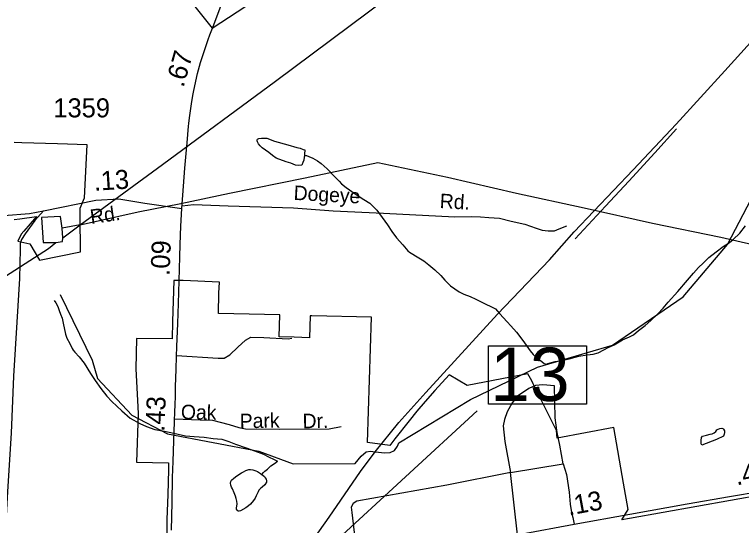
# Model space of a CAD drawing. Extents: x 2082433 to 2279600, y 546599 to 755198.
# Drawn here: x 2135079 to 2139852, y 597373 to 600726 of the extents above; entities that cross this region are included whole.
import ezdxf

# ---------------------------------------------------------------- set-up
doc = ezdxf.new("R2010")
doc.units = 0
for name, color, linetype in [('Exist Boundary Political City Limit New', 7, 'Continuous'), ('Exist Boundary Political Fire Districts', 7, 'Continuous'), ('Exist Hydrographic Creek Single Shore', 7, 'Continuous'), ('Exist Hydrographic Misc Water Feature', 7, 'Continuous'), ('Exist Railroad Mainline', 7, 'Continuous'), ('Exist Road Non-System Type 51', 7, 'Continuous'), ('Exist Road Non-System Type 51 Label', 7, 'Continuous'), ('Exist Road Primary NC Attributed', 7, 'Continuous'), ('Exist Road Primary NC Service Mileage Hundredths English Label', 7, 'Continuous'), ('Exist Road Primary US Attributed', 7, 'Continuous'), ('Exist Road Primary US Mileage Hundredths English Label', 7, 'Continuous'), ('Exist Road Primary US Structure Standard Bridge Number Label', 7, 'Continuous'), ('Exist Road Secondary Mileage Hundredths English Label', 7, 'Continuous'), ('Exist Road Secondary Type 51 Attributed', 7, 'Continuous'), ('Exist Road Secondary Type 51 Label', 7, 'Continuous'), ('Exist Road Secondary Type 51 Number Label', 7, 'Continuous'), ('Exist Utilities Electrical Transmission Line', 7, 'Continuous'), ('Map Preparation Boundary City Limit Buffer Line', 7, 'Continuous')]:
    doc.layers.add(name, color=color, linetype=linetype)

msp = doc.modelspace()

# ---------------------------------------------------------------- linework, layer by layer
at = {"layer": 'Exist Boundary Political City Limit New'}
for points in [[(2135076.5, 599380.9), (2135114.8, 599384.4), (2135222.8, 599399.7), (2135139.8, 599304.1), (2135122, 599283.6), (2135100.5, 599238.2), (2135179.5, 599221.6), (2135244, 599113.8), (2135512.2, 599168.4), (2135511.8, 599210.6), (2135510.2, 599360.6), (2135509.2, 599456.4), (2135539, 599522.8), (2135556.2, 599870.9), (2135362, 599877.1), (2135127.5, 599884.4), (2135076.5, 599886)], [(2136915.8, 598608.4), (2136817.2, 598612), (2136820.8, 598754.8), (2136418.5, 598764.8), (2136420.8, 598897.1), (2136424, 598969.5), (2136186, 598979.6), (2136124.8, 598980.5), (2136117, 598712.1), (2136113.8, 598598.8), (2135880.2, 598599.9), (2135875.2, 598401.4), (2135886, 598193.9), (2135892, 598106.8), (2135881, 597788.1), (2136091.2, 597783.1), (2136090, 597737.1), (2136085.5, 597576.1), (2136080.2, 597411.6), (2136075, 597051.9)], [(2140000.2, 597576.1), (2139117, 597418.9), (2139066.2, 597409.9), (2139107.8, 597478.1), (2139077.8, 597651.3), (2139013, 598016.6), (2138641.2, 597946.2), (2138637, 597995.8), (2138484.5, 598302.5), (2138475.5, 598321.2), (2138449, 598368.4), (2138051.5, 598291.2), (2137932, 598362.6), (2137838.5, 598258.9), (2137775.5, 598185.9), (2137721.5, 598123.3), (2137670.8, 598059.6), (2137576.5, 597942.2), (2137543.8, 597897.6), (2137396.2, 597916.4), (2137423.8, 598739.6), (2137032.2, 598749.4), (2137020.2, 598749.7), (2137015.2, 598604.7), (2136915.8, 598608.4)]]:
    msp.add_lwpolyline(points, dxfattribs=at)
at = {"layer": 'Exist Boundary Political Fire Districts'}
msp.add_lwpolyline([(2125185.8, 609236.3), (2127409.2, 608956.3), (2130289.8, 608255.9), (2136376.8, 600637.7), (2139465.5, 602656.7), (2141242.8, 603675.4), (2141795.1, 603915), (2144979.3, 603672.9), (2148226.1, 607636.4), (2150227.4, 608573.5)], dxfattribs=at)
at = {"layer": 'Exist Hydrographic Creek Single Shore'}
msp.add_lwpolyline([(2135379.7, 598887.8), (2135589.7, 598457.2), (2135623.7, 598338.3), (2135849.7, 598097.5), (2136082.6, 597974.8), (2136683.6, 597860.9), (2136908.6, 597777.6), (2137316.6, 597779.2), (2137356, 597827.3), (2137386.9, 597857.1), (2137415.5, 597859.9), (2137446.8, 597855.2), (2137510.7, 597850.6), (2137545.4, 597851.2), (2137572.9, 597864.8), (2137592.6, 597892.5), (2137602.7, 597915.2), (2138072.7, 598200.2), (2138513.8, 598411), (2139004.7, 598555.3), (2139469.7, 598874), (2139759.9, 599215.8), (2140172.9, 600007.9)], dxfattribs=at)
at = {"layer": 'Exist Hydrographic Misc Water Feature'}
for points in [[(2136982.1, 599800.6), (2136980, 599790.8), (2136978, 599770.8), (2136972, 599754.7), (2136966.5, 599736.9), (2136944.3, 599734.5), (2136924.2, 599738.4), (2136908.3, 599744.5), (2136892.3, 599750.6), (2136862.3, 599760.3), (2136797.9, 599783.9), (2136771.9, 599802), (2136748.1, 599819.8), (2136727.8, 599835.8), (2136705.9, 599851.7), (2136691.7, 599863.6), (2136681.7, 599877.7), (2136675.5, 599889.6), (2136671.8, 599897.5), (2136671.6, 599903.6), (2136673.5, 599907.3), (2136683.5, 599911.5), (2136701.6, 599915.7), (2136735.8, 599913.8), (2136785.6, 599894), (2136873.8, 599870.1), (2136932, 599854.4), (2136953.6, 599848.8), (2136973.9, 599840.8), (2136986, 599839), (2136982.1, 599810.8), (2136982.1, 599800.6)], [(2136982.1, 599800.6), (2136996.2, 599800.9), (2137012.2, 599794.9), (2137037.8, 599782.9), (2137068, 599765.3), (2137092.4, 599747.5), (2137132.6, 599713.4), (2137178.5, 599665.9), (2137210.3, 599631.9), (2137226.9, 599614), (2137256.8, 599590), (2137314.9, 599550.4), (2137373.3, 599512.7), (2137411.2, 599488.7), (2137439.3, 599460.9), (2137457.2, 599442.9), (2137493.7, 599393.1), (2137527.7, 599345.4), (2137556, 599301.4), (2137587.8, 599259.7), (2137628.2, 599213.8), (2137660.6, 599176.1), (2137672.5, 599166.1), (2137734.6, 599130.4), (2137767, 599110.5), (2137798.8, 599082.6), (2137839.2, 599050.9), (2137879.2, 599012.9), (2137905.2, 598983.3), (2137925.3, 598961.2), (2137941.3, 598945.4), (2137969.4, 598925.4), (2137999.3, 598905.8), (2138029.3, 598891.6), (2138069.7, 598875.7), (2138108, 598858.2), (2138169.7, 598826.5), (2138211.8, 598808.4), (2138238, 598794.7), (2138264.1, 598764.8), (2138314.3, 598709), (2138338.5, 598683), (2138374.4, 598641.5), (2138416.8, 598587.6), (2138465.2, 598519.9), (2138485.3, 598495.7), (2138505, 598476.1), (2138531.2, 598457.9), (2138557.5, 598436.1), (2138571.6, 598432.4)], [(2138571.6, 598432.4), (2138581.3, 598436.2), (2138629.3, 598448.4), (2138661.2, 598452.5), (2138721.1, 598467), (2138785.1, 598483.3), (2138839, 598493.3), (2138877.2, 598497.7), (2138910.8, 598505.6), (2138980.5, 598542.1), (2138988.5, 598546.2), (2139016.8, 598558.1), (2139070.7, 598590.5), (2139116.7, 598610.8), (2139142.3, 598624.7), (2139176.3, 598652.8), (2139220, 598685.1), (2139257.9, 598717.1), (2139300, 598759.4), (2139337.7, 598799.6), (2139371.1, 598837.8), (2139435.1, 598908.1), (2139496.8, 598982.3), (2139536.4, 599028.2), (2139570.4, 599066.5), (2139600.2, 599094.4), (2139638.1, 599130.9), (2139685.7, 599169.1), (2139731.8, 599203), (2139773.4, 599229.2), (2139797.6, 599249.4), (2139841.3, 599291.5), (2139879, 599339.8)], [(2135340.6, 598850.1), (2135350.7, 598834), (2135363, 598809.9), (2135373, 598784), (2135381, 598760.1), (2135391.1, 598734.2), (2135399.5, 598700.1), (2135413.4, 598628.2), (2135421.8, 598602.2), (2135441.7, 598566.4), (2135457.7, 598534.7), (2135464.1, 598524.5), (2135475.8, 598510.5), (2135504.1, 598478.6), (2135536.7, 598438.9), (2135578.9, 598371.3), (2135609, 598325.3), (2135646.8, 598271.3), (2135685.3, 598221.7), (2135717.5, 598185.6), (2135783.7, 598126.1), (2135837.7, 598078.2), (2135901.9, 598042.6), (2135945.9, 598022.9), (2136000.3, 598002.9), (2136064.3, 597991.2), (2136126.2, 597977.8), (2136202.3, 597961.9), (2136258.2, 597956.2), (2136324.5, 597952.7), (2136384.3, 597942.8), (2136440.3, 597939.2), (2136486, 597923.4), (2136530.5, 597907.3), (2136600.3, 597881.7), (2136654.8, 597863.8), (2136714.5, 597840.2), (2136746.7, 597824.3), (2136783, 597806.7), (2136806.8, 597794.5)], [(2139687.5, 597937.2), (2139591.8, 597901), (2139587.1, 597909), (2139587.3, 597922.7), (2139587.3, 597932.8), (2139589.1, 597947.2), (2139589.3, 597950.8), (2139597.1, 597958.9), (2139623.1, 597965.1), (2139647.1, 597971.2), (2139658.8, 597975.1), (2139673.2, 597981.1), (2139683, 597989.3), (2139691, 597999.5), (2139699.2, 598005.5), (2139709.3, 598009.3), (2139723.2, 598011.2), (2139729.2, 598009.5), (2139733.3, 598005.3), (2139741, 597993.5), (2139741, 597983.4), (2139739, 597971.6), (2139734.9, 597959.6), (2139687.5, 597937.2)], [(2136703.2, 597708.4), (2136713.2, 597720.3), (2136723.1, 597728.5), (2136739.1, 597742.4), (2136753, 597754.5), (2136763.1, 597764.7), (2136786.7, 597780.6), (2136806.8, 597794.5)], [(2136703.2, 597708.4), (2136721.2, 597694.3), (2136725.5, 597686.4), (2136731.5, 597676.2), (2136733.1, 597666.6), (2136733.5, 597656.4), (2136723.3, 597640.5), (2136705.2, 597624.1), (2136693.4, 597616.2), (2136683.7, 597604.3), (2136677.8, 597594.3), (2136665.9, 597568.1), (2136659.7, 597552), (2136648, 597535.9), (2136627.9, 597513.8), (2136616.1, 597502.2), (2136598, 597487.9), (2136562.3, 597469.8), (2136554.3, 597467.7), (2136548.4, 597467.4), (2136542.2, 597471.6), (2136536.3, 597479.4), (2136536.3, 597489.5), (2136538.3, 597499.4), (2136540.2, 597515.7), (2136538.1, 597531.5), (2136533.8, 597549.5), (2136529.7, 597565.5), (2136521.5, 597587.5), (2136509.6, 597613.6), (2136503.7, 597623.4), (2136499.6, 597637.4), (2136497.5, 597649.5), (2136499.4, 597661.4), (2136503.3, 597669.3), (2136519.7, 597683.5), (2136539, 597697.6), (2136569.1, 597717.7), (2136583.2, 597725.7), (2136599, 597733.9), (2136617.1, 597739.7), (2136629, 597739.9), (2136644.8, 597737.9), (2136663.4, 597731.9), (2136675.1, 597726.1), (2136695.2, 597714.1), (2136703.2, 597708.4)]]:
    msp.add_lwpolyline(points, dxfattribs=at)
at = {"layer": 'Exist Railroad Mainline'}
msp.add_lwpolyline([(2136870.1, 597038.6), (2137144.2, 597427.7), (2137351.4, 597726.2), (2137446, 597855.4), (2137603.2, 598049.5), (2137780.1, 598246.3), (2138249.3, 598758.8), (2138592.3, 599115.7), (2138753.9, 599301), (2139140.8, 599706.8), (2139423.4, 600006.1), (2139743.5, 600355.6), (2140058, 600703.5)], dxfattribs=at)
at = {"layer": 'Exist Road Non-System Type 51'}
for p, q in [((2138336, 597720), (2138681, 597777.1)), ((2138382.1, 597311.3), (2138336, 597720))]:
    msp.add_line(p, q, dxfattribs=at)
for points in [[(2139426.3, 599975), (2139283.1, 599818.5), (2139111.9, 599631.8), (2138958.7, 599469.1), (2138759.7, 599254.3)], [(2136178.9, 599471.5), (2136254.3, 599478.4), (2136483, 599470.5), (2136910.8, 599456.7), (2137171, 599438.9), (2137501.2, 599422.2), (2137969.4, 599397.6), (2138080.7, 599400.5), (2138137.9, 599398.5), (2138193.1, 599394.6), (2138264.1, 599388.7), (2138340.9, 599370.9), (2138429.7, 599349.3), (2138504.6, 599323.6), (2138544, 599311.8), (2138583.4, 599305.9), (2138623.8, 599306.9), (2138655.4, 599320.7), (2138704.7, 599340.4)], [(2135269.3, 599438.1), (2135212.9, 599373.5), (2135148.3, 599286.7), (2135124.1, 599250.3), (2135116, 599224.1), (2135116, 599185.7), (2135112, 598993.9), (2135093.8, 598707.2), (2135071.6, 598351.8), (2135057.5, 597978.3), (2135033.3, 597596.7), (2135011.1, 597201), (2134999, 596948.6)], [(2136143.6, 598489), (2136416.9, 598470), (2136456.4, 598470), (2136493.8, 598491.7), (2136545.1, 598543), (2136596.3, 598588.3), (2136629.8, 598608), (2136715.6, 598607.1), (2136875.3, 598597.2), (2136900.9, 598601.1)], [(2138623.8, 598289.7), (2138547.9, 598296.6), (2138500.6, 598292.6), (2138455.3, 598272.9), (2138380.4, 598221.7), (2138346.9, 598178.3), (2138313.3, 598119.2), (2138295.6, 598067.9), (2138287.7, 598026.5), (2138298.6, 597925), (2138336, 597720)], [(2138681, 597777.1), (2138658.3, 597900.3), (2138642.6, 597983.1), (2138627.8, 598078.7), (2138623.8, 598289.7)], [(2136129.5, 598073.6), (2136297.7, 598066.9), (2136378.5, 598063), (2136488.9, 598035.4), (2136552, 598015.7), (2136595.4, 598007.8), (2136819.1, 598004.8), (2137144.4, 598006.8), (2137223.2, 598022.6)], [(2138681, 597777.1), (2138702.7, 597708.1), (2138720.4, 597591.8), (2138728.3, 597513), (2138736.2, 597457.8), (2138744.1, 597426.2), (2138753.9, 597380.9)], [(2138336, 597720), (2137918.1, 597637.2), (2137325.7, 597531.7), (2137302.1, 597517.9), (2137290.2, 597492.3), (2137294.2, 597458.8), (2137333.1, 597121.8)]]:
    msp.add_lwpolyline(points, dxfattribs=at)
at = {"layer": 'Exist Road Primary NC Attributed'}
for points in [[(2136177.6, 599453.2), (2136187.7, 599600.1), (2136197.3, 599717.6), (2136205.4, 599813.5), (2136212.3, 599884.6), (2136222.5, 599994.5), (2136224.4, 600011.1), (2136228.1, 600048.5), (2136240.3, 600139.7), (2136249.9, 600195.3), (2136255.5, 600228.3), (2136280.7, 600339.6), (2136300.9, 600410.4), (2136321.4, 600476.4), (2136351.6, 600562.2), (2136362.1, 600591.8), (2136387.6, 600658.5), (2136508.9, 600982.1)], [(2136110.2, 597342.8), (2136113.6, 597523.4), (2136117, 597687.6), (2136121.1, 597793.3), (2136124.8, 597927.9), (2136128.8, 598053.9), (2136131.3, 598123.7), (2136132.9, 598160.8), (2136135.4, 598225.6), (2136136.3, 598282.1), (2136141.3, 598398.6), (2136143.5, 598482.7), (2136145.4, 598548.2), (2136151.3, 598697.8), (2136155.3, 598828.6), (2136159.7, 598978.9), (2136164.7, 599136.6), (2136167.8, 599217.3), (2136172.1, 599338), (2136177.6, 599453.2)]]:
    msp.add_lwpolyline(points, dxfattribs=at)
at = {"layer": 'Exist Road Primary US Attributed'}
msp.add_lwpolyline([(2138401.6, 597316.1), (2138753.9, 597380.9), (2139118.6, 597447.9), (2139494.7, 597515.4), (2139773.6, 597562.9), (2139981.1, 597597.5), (2140056, 597614), (2140100, 597625.9), (2140165.4, 597650.4), (2140227, 597676.5), (2140334, 597729.5), (2140387, 597763), (2140441, 597804.1), (2140486.4, 597845.2), (2140514.5, 597866.8), (2140630.2, 598002), (2140759.9, 598172.8), (2140864.7, 598322.1), (2141028.5, 598538)], dxfattribs=at)
at = {"layer": 'Exist Road Primary US Structure Standard Bridge Number Label'}
msp.add_line((2137085.9, 597177.3), (2138117.6, 598125.9), dxfattribs=at)
msp.add_lwpolyline([(2138190.2, 598552.4), (2138834.3, 598552.4), (2138834.3, 598170.1), (2138190.2, 598170.1)], close=True, dxfattribs=at)
at = {"layer": 'Exist Road Secondary Type 51 Attributed'}
msp.add_lwpolyline([(2134613.7, 599561.3), (2134676.2, 599514.8), (2134740.8, 599476.5), (2134813.4, 599440.1), (2134912.3, 599417.9), (2135008.3, 599407.7), (2135177, 599420.7), (2135269.3, 599438.1), (2135613.4, 599507.3), (2135763.6, 599516.9), (2135933.9, 599488.4), (2136177.6, 599453.2)], dxfattribs=at)
at = {"layer": 'Exist Utilities Electrical Transmission Line'}
for p, q in [((2135510.3, 599346), (2135392.5, 599323.6)), ((2135396.6, 599261.6), (2135392.5, 599323.6)), ((2135396.6, 599261.6), (2135510.3, 599346))]:
    msp.add_line(p, q, dxfattribs=at)
for points in [[(2135510.3, 599346), (2136050.3, 599742.2), (2136793.7, 600289.3), (2137523.2, 600836.5), (2138250.6, 601365.5), (2138619.3, 601637), (2138990, 601910.6), (2139364.7, 602184), (2139739.4, 602457.6), (2140486.9, 603000.7), (2140829.8, 603250.2), (2141575.1, 603803.2), (2141969.6, 604095), (2142338.3, 604368.5), (2142712.9, 604640), (2143476.4, 605209.1), (2143859, 605478.7), (2144235.8, 605746.2), (2144606.6, 606003.9), (2144985.1, 606269.4), (2145363.9, 606534.9), (2145742.6, 606790.6), (2146119.5, 607050.1), (2146496.2, 607313.6)], [(2135510.3, 599346), (2135891.8, 599431.7), (2136171.5, 599485), (2136491.1, 599554.3), (2136986.4, 599654.5), (2137464, 599754.6), (2137922.2, 599658.5), (2138374.5, 599554.5), (2138818.8, 599456.5), (2139267.1, 599356.4), (2139715.4, 599264.4), (2140165.7, 599162.4)], [(2135392.5, 599323.6), (2135382.1, 599401.4), (2135256.2, 599395), (2135266.8, 599229), (2135350.8, 599229.5)], [(2127659.7, 594405.6), (2128021, 594628.8), (2128453.8, 594896.6), (2128882.4, 595164.5), (2129271.3, 595408), (2129701.9, 595677.8), (2130092.9, 595913.5), (2130483.8, 596157.1), (2130874.6, 596394.8), (2131271.4, 596646.3), (2131662, 596895.9), (2132043.1, 597135.6), (2132431.7, 597385.3), (2132840.4, 597641), (2133271.2, 597908.8), (2133672.1, 598160.4), (2134092.7, 598430.1), (2134507.5, 598685.8), (2134896.4, 598929.5), (2135303, 599191.3), (2135350.8, 599229.5)], [(2135350.8, 599229.5), (2135394.7, 599235.6), (2135396.6, 599261.6)]]:
    msp.add_lwpolyline(points, dxfattribs=at)
at = {"layer": 'Map Preparation Boundary City Limit Buffer Line'}
for points in [[(2135076.5, 599380.9), (2135114.8, 599384.4), (2135222.8, 599399.7), (2135139.8, 599304.1), (2135122, 599283.6), (2135100.5, 599238.2), (2135179.5, 599221.6), (2135244, 599113.8), (2135512.2, 599168.4), (2135511.8, 599210.6), (2135510.2, 599360.6), (2135509.2, 599456.4), (2135539, 599522.8), (2135556.2, 599870.9), (2135362, 599877.1), (2135127.5, 599884.4), (2135076.5, 599886)], [(2136915.8, 598608.4), (2136817.2, 598612), (2136820.8, 598754.8), (2136418.5, 598764.8), (2136420.8, 598897.1), (2136424, 598969.5), (2136186, 598979.6), (2136124.8, 598980.5), (2136117, 598712.1), (2136113.8, 598598.8), (2135880.2, 598599.9), (2135875.2, 598401.4), (2135886, 598193.9), (2135892, 598106.8), (2135881, 597788.1), (2136091.2, 597783.1), (2136090, 597737.1), (2136085.5, 597576.1), (2136080.2, 597411.6), (2136075, 597051.9)], [(2140000.2, 597576.1), (2139117, 597418.9), (2139066.2, 597409.9), (2139107.8, 597478.1), (2139077.8, 597651.3), (2139013, 598016.6), (2138641.2, 597946.2), (2138637, 597995.8), (2138484.5, 598302.5), (2138475.5, 598321.2), (2138449, 598368.4), (2138051.5, 598291.2), (2137932, 598362.6), (2137838.5, 598258.9), (2137775.5, 598185.9), (2137721.5, 598123.3), (2137670.8, 598059.6), (2137576.5, 597942.2), (2137543.8, 597897.6), (2137396.2, 597916.4), (2137423.8, 598739.6), (2137032.2, 598749.4), (2137020.2, 598749.7), (2137015.2, 598604.7), (2136915.8, 598608.4)]]:
    msp.add_lwpolyline(points, dxfattribs=at)

# ---------------------------------------------------------------- texts
at = {"layer": 'Exist Road Non-System Type 51 Label'}
for s, rotation, p in [('Dogeye', 356.8025, (2136909.8, 599510)), ('Rd.', 356.8025, (2137869.1, 599456.4)), ('Oak', 358.898, (2136171, 598071)), ('Park', 1.0941, (2136558.7, 598010.5)), ('Dr.', 1.0941, (2136971.1, 598010.5))]:
    msp.add_text(s, height=95, rotation=rotation, dxfattribs=at).set_placement(p)
at = {"layer": 'Exist Road Primary NC Service Mileage Hundredths English Label'}
for s, rotation, p in [('.67', 74.0884, (2136188.1, 600242.9)), ('.09', 87.7921, (2136097.2, 599009.8)), ('.43', 87.5951, (2136063, 597986.6))]:
    msp.add_text(s, height=125, rotation=rotation, dxfattribs=at).set_placement(p)
at = {"layer": 'Exist Road Primary US Mileage Hundredths English Label'}
for s, rotation, p in [('.45', 11.2005, (2139820.4, 597635.9)), ('.13', 10.4138, (2138718.2, 597437.9))]:
    msp.add_text(s, height=125, rotation=rotation, dxfattribs=at).set_placement(p)
at = {"layer": 'Exist Road Primary US Structure Standard Bridge Number Label'}
msp.add_text('13', height=350, dxfattribs=at).set_placement((2138202.7, 598189.9))
at = {"layer": 'Exist Road Secondary Mileage Hundredths English Label'}
msp.add_text('.13', height=125, rotation=3.6354, dxfattribs=at).set_placement((2135602.9, 599569.3))
at = {"layer": 'Exist Road Secondary Type 51 Label'}
msp.add_text('Rd.', height=95, rotation=8.2424, dxfattribs=at).set_placement((2135582.5, 599350.7))
at = {"layer": 'Exist Road Secondary Type 51 Number Label'}
msp.add_text('1359', height=125, dxfattribs=at).set_placement((2135334.4, 600051.2))

doc.saveas('drawing.dxf')
